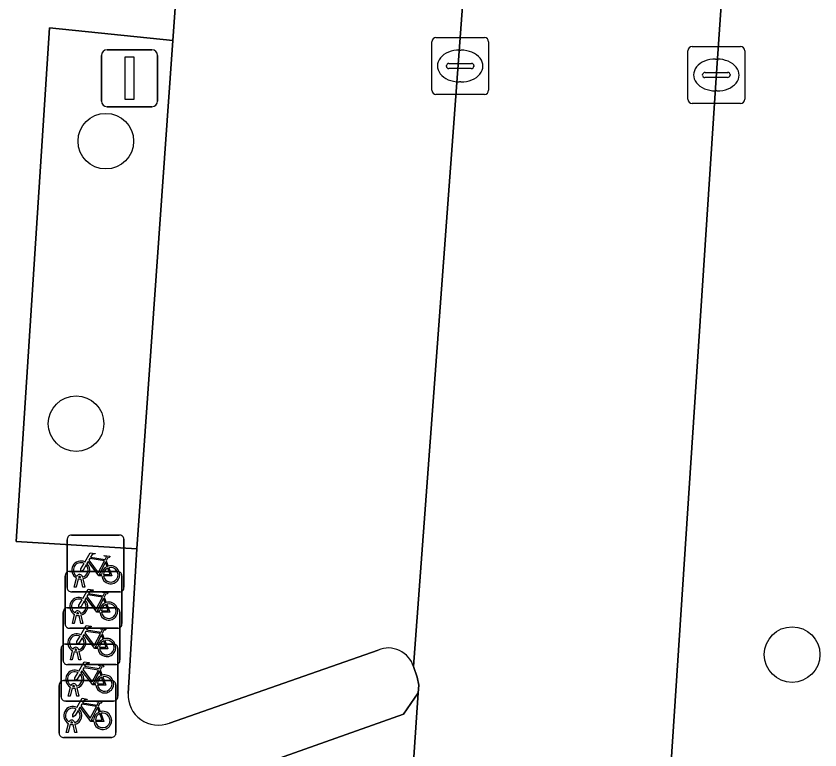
# Model space of a CAD drawing. Extents: x 159960 to 160866, y 382700 to 383354.
# Drawn here: x 160569.89 to 160584.04, y 382841.09 to 382854.01 of the extents above; entities that cross this region are included whole.
import ezdxf

# ---------------------------------------------------------------- set-up
doc = ezdxf.new("R2010")
doc.units = 0
for name, color, linetype in [('IMGEO_Boom', 7, 'Continuous'), ('IMGEO_Fietsenrek', 7, 'Continuous'), ('IMGEO_Groenvoorziening', 7, 'Continuous'), ('IMGEO_Kolk', 7, 'Continuous'), ('IMGEO_Lichtmast', 7, 'Continuous'), ('IMGEO_Parkeervlak_open', 7, 'Continuous'), ('IMGEO_Rijbaan_lokaal_open', 7, 'Continuous'), ('IMGEO_Voetpad_open', 7, 'Continuous')]:
    doc.layers.add(name, color=color, linetype=linetype)

msp = doc.modelspace()

# ---------------------------------------------------------------- linework, layer by layer
at = {"layer": 'IMGEO_Boom'}
for centre in [(160571.47, 382851.805), (160570.947, 382846.834), (160583.547, 382842.771)]:
    msp.add_circle(centre, 0.489, dxfattribs=at)
at = {"layer": 'IMGEO_Fietsenrek'}
for p, q in [((160570.789, 382843.949), (160570.789, 382844.79)), ((160570.789, 382844.79), (160570.789, 382843.949)), ((160570.864, 382844.874), (160571.705, 382844.874)), ((160571.705, 382844.874), (160570.864, 382844.874)), ((160571.789, 382844.799), (160571.789, 382843.958)), ((160571.789, 382843.958), (160571.789, 382844.799)), ((160571.476, 382844.423), (160571.512, 382844.328)), ((160570.829, 382844.234), (160571.67, 382844.234)), ((160571.67, 382844.234), (160570.829, 382844.234)), ((160570.754, 382843.309), (160570.754, 382844.15)), ((160570.754, 382844.15), (160570.754, 382843.309)), ((160570.916, 382843.958), (160570.955, 382844.118)), ((160570.985, 382844.106), (160570.95, 382843.958)), ((160571.027, 382844.13), (160571.026, 382844.134)), ((160571.068, 382843.958), (160571.034, 382844.1)), ((160571.058, 382844.141), (160571.059, 382844.134)), ((160571.066, 382844.104), (160571.101, 382843.958)), ((160571.754, 382844.159), (160571.754, 382843.318)), ((160571.754, 382843.318), (160571.754, 382844.159)), ((160570.95, 382843.958), (160570.916, 382843.958)), ((160571.101, 382843.958), (160571.068, 382843.958)), ((160571.714, 382843.874), (160570.873, 382843.874)), ((160570.873, 382843.874), (160571.714, 382843.874)), ((160571.441, 382843.783), (160571.477, 382843.688)), ((160570.719, 382842.669), (160570.719, 382843.51)), ((160570.719, 382843.51), (160570.719, 382842.669)), ((160570.794, 382843.594), (160571.635, 382843.594)), ((160571.635, 382843.594), (160570.794, 382843.594)), ((160570.992, 382843.49), (160570.991, 382843.494)), ((160571.023, 382843.501), (160571.024, 382843.494)), ((160571.719, 382843.519), (160571.719, 382842.678)), ((160571.719, 382842.678), (160571.719, 382843.519)), ((160570.881, 382843.318), (160570.92, 382843.478)), ((160570.95, 382843.466), (160570.915, 382843.318)), ((160571.033, 382843.318), (160570.999, 382843.46)), ((160571.031, 382843.464), (160571.066, 382843.318)), ((160571.679, 382843.234), (160570.838, 382843.234)), ((160570.838, 382843.234), (160571.679, 382843.234)), ((160570.915, 382843.318), (160570.881, 382843.318)), ((160571.066, 382843.318), (160571.033, 382843.318)), ((160571.406, 382843.143), (160571.442, 382843.048)), ((160570.758, 382842.954), (160571.599, 382842.954)), ((160571.599, 382842.954), (160570.758, 382842.954)), ((160570.683, 382842.029), (160570.683, 382842.87)), ((160570.683, 382842.87), (160570.683, 382842.029)), ((160570.846, 382842.678), (160570.885, 382842.838)), ((160570.915, 382842.826), (160570.88, 382842.678)), ((160570.957, 382842.85), (160570.956, 382842.854)), ((160570.998, 382842.678), (160570.964, 382842.82)), ((160570.988, 382842.861), (160570.989, 382842.854)), ((160570.996, 382842.824), (160571.031, 382842.678)), ((160571.683, 382842.879), (160571.683, 382842.038)), ((160571.683, 382842.038), (160571.683, 382842.879)), ((160570.88, 382842.678), (160570.846, 382842.678)), ((160571.031, 382842.678), (160570.998, 382842.678)), ((160571.644, 382842.594), (160570.803, 382842.594)), ((160570.803, 382842.594), (160571.644, 382842.594)), ((160571.37, 382842.503), (160571.406, 382842.408)), ((160570.648, 382841.388), (160570.648, 382842.229)), ((160570.648, 382842.229), (160570.648, 382841.388)), ((160570.723, 382842.313), (160571.564, 382842.313)), ((160571.564, 382842.313), (160570.723, 382842.313)), ((160570.921, 382842.21), (160570.92, 382842.214)), ((160570.952, 382842.221), (160570.953, 382842.214)), ((160571.648, 382842.238), (160571.648, 382841.397)), ((160571.648, 382841.397), (160571.648, 382842.238)), ((160570.81, 382842.038), (160570.849, 382842.198)), ((160570.879, 382842.186), (160570.844, 382842.038)), ((160570.962, 382842.038), (160570.928, 382842.18)), ((160570.96, 382842.184), (160570.995, 382842.038)), ((160571.608, 382841.954), (160570.767, 382841.954)), ((160570.767, 382841.954), (160571.608, 382841.954)), ((160570.844, 382842.038), (160570.81, 382842.038)), ((160570.995, 382842.038), (160570.962, 382842.038)), ((160571.335, 382841.862), (160571.371, 382841.767)), ((160570.775, 382841.397), (160570.814, 382841.557)), ((160570.844, 382841.545), (160570.809, 382841.397)), ((160570.886, 382841.569), (160570.885, 382841.573)), ((160570.927, 382841.397), (160570.893, 382841.539)), ((160570.917, 382841.58), (160570.918, 382841.573)), ((160570.925, 382841.543), (160570.96, 382841.397)), ((160570.809, 382841.397), (160570.775, 382841.397)), ((160570.96, 382841.397), (160570.927, 382841.397)), ((160571.573, 382841.313), (160570.732, 382841.313)), ((160570.732, 382841.313), (160571.573, 382841.313))]:
    msp.add_line(p, q, dxfattribs=at)
for points in [[(160571.102, 382844.4), (160571.197, 382844.564), (160571.283, 382844.55), (160571.285, 382844.541), (160571.229, 382844.53), (160571.202, 382844.485), (160571.458, 382844.444)], [(160571.458, 382844.444), (160571.483, 382844.493), (160571.477, 382844.497), (160571.454, 382844.501), (160571.442, 382844.508), (160571.441, 382844.511), (160571.443, 382844.516), (160571.538, 382844.501), (160571.54, 382844.491), (160571.53, 382844.478), (160571.518, 382844.472), (160571.504, 382844.478), (160571.476, 382844.423)], [(160571.123, 382844.348), (160571.071, 382844.258), (160571.031, 382844.233), (160571.032, 382844.28), (160571.087, 382844.374)], [(160571.398, 382844.156), (160571.348, 382844.156), (160571.157, 382844.407), (160571.138, 382844.375)], [(160571.445, 382844.419), (160571.188, 382844.46), (160571.171, 382844.431), (160571.338, 382844.211), (160571.445, 382844.419)], [(160571.493, 382844.321), (160571.463, 382844.398), (160571.354, 382844.18), (160571.397, 382844.18)], [(160571.427, 382844.18), (160571.547, 382844.179), (160571.503, 382844.293)], [(160571.523, 382844.3), (160571.578, 382844.155), (160571.428, 382844.155)], [(160571.067, 382843.76), (160571.162, 382843.924), (160571.248, 382843.91), (160571.25, 382843.901), (160571.194, 382843.89), (160571.167, 382843.845), (160571.423, 382843.804)], [(160571.363, 382843.516), (160571.313, 382843.516), (160571.122, 382843.767), (160571.103, 382843.735)], [(160571.41, 382843.779), (160571.153, 382843.82), (160571.136, 382843.791), (160571.303, 382843.571), (160571.41, 382843.779)], [(160571.423, 382843.804), (160571.448, 382843.853), (160571.442, 382843.857), (160571.419, 382843.861), (160571.407, 382843.868), (160571.406, 382843.871), (160571.408, 382843.876), (160571.503, 382843.861), (160571.505, 382843.851), (160571.495, 382843.838), (160571.483, 382843.832), (160571.469, 382843.838), (160571.441, 382843.783)], [(160571.088, 382843.708), (160571.036, 382843.618), (160570.996, 382843.593), (160570.997, 382843.64), (160571.052, 382843.734)], [(160571.458, 382843.681), (160571.428, 382843.758), (160571.319, 382843.54), (160571.362, 382843.54)], [(160571.392, 382843.54), (160571.512, 382843.539), (160571.468, 382843.653)], [(160571.488, 382843.66), (160571.543, 382843.515), (160571.393, 382843.515)], [(160571.032, 382843.12), (160571.127, 382843.284), (160571.213, 382843.27), (160571.215, 382843.261), (160571.159, 382843.25), (160571.132, 382843.205), (160571.388, 382843.164)], [(160571.388, 382843.164), (160571.413, 382843.213), (160571.407, 382843.217), (160571.384, 382843.221), (160571.372, 382843.228), (160571.371, 382843.231), (160571.373, 382843.236), (160571.468, 382843.221), (160571.47, 382843.211), (160571.46, 382843.198), (160571.448, 382843.192), (160571.434, 382843.198), (160571.406, 382843.143)], [(160571.053, 382843.068), (160571.001, 382842.978), (160570.961, 382842.953), (160570.962, 382843), (160571.017, 382843.094)], [(160571.328, 382842.876), (160571.278, 382842.876), (160571.087, 382843.127), (160571.068, 382843.095)], [(160571.375, 382843.139), (160571.118, 382843.18), (160571.101, 382843.151), (160571.268, 382842.931), (160571.375, 382843.139)], [(160571.423, 382843.041), (160571.393, 382843.118), (160571.284, 382842.9), (160571.327, 382842.9)], [(160571.357, 382842.9), (160571.477, 382842.899), (160571.433, 382843.013)], [(160571.453, 382843.02), (160571.508, 382842.875), (160571.358, 382842.875)], [(160570.996, 382842.48), (160571.091, 382842.644), (160571.177, 382842.63), (160571.179, 382842.621), (160571.123, 382842.61), (160571.096, 382842.565), (160571.352, 382842.524)], [(160571.339, 382842.499), (160571.082, 382842.54), (160571.065, 382842.511), (160571.232, 382842.291), (160571.339, 382842.499)], [(160571.352, 382842.524), (160571.377, 382842.573), (160571.371, 382842.577), (160571.348, 382842.581), (160571.336, 382842.588), (160571.335, 382842.591), (160571.337, 382842.596), (160571.432, 382842.581), (160571.434, 382842.571), (160571.424, 382842.558), (160571.412, 382842.552), (160571.398, 382842.558), (160571.37, 382842.503)], [(160571.017, 382842.428), (160570.965, 382842.338), (160570.925, 382842.313), (160570.926, 382842.36), (160570.981, 382842.454)], [(160571.292, 382842.236), (160571.242, 382842.236), (160571.051, 382842.487), (160571.032, 382842.455)], [(160571.387, 382842.401), (160571.357, 382842.478), (160571.248, 382842.26), (160571.291, 382842.26)], [(160571.321, 382842.26), (160571.441, 382842.259), (160571.397, 382842.373)], [(160571.417, 382842.38), (160571.472, 382842.235), (160571.322, 382842.235)], [(160570.961, 382841.839), (160571.056, 382842.003), (160571.142, 382841.989), (160571.144, 382841.98), (160571.088, 382841.969), (160571.061, 382841.924), (160571.317, 382841.883)], [(160571.317, 382841.883), (160571.342, 382841.932), (160571.336, 382841.936), (160571.313, 382841.94), (160571.301, 382841.947), (160571.3, 382841.95), (160571.302, 382841.955), (160571.397, 382841.94), (160571.399, 382841.93), (160571.389, 382841.917), (160571.377, 382841.911), (160571.363, 382841.917), (160571.335, 382841.862)], [(160570.982, 382841.787), (160570.93, 382841.697), (160570.89, 382841.672), (160570.891, 382841.719), (160570.946, 382841.813)], [(160571.257, 382841.595), (160571.207, 382841.595), (160571.016, 382841.846), (160570.997, 382841.814)], [(160571.304, 382841.858), (160571.047, 382841.899), (160571.03, 382841.87), (160571.197, 382841.65), (160571.304, 382841.858)], [(160571.352, 382841.76), (160571.322, 382841.837), (160571.213, 382841.619), (160571.256, 382841.619)], [(160571.286, 382841.619), (160571.406, 382841.618), (160571.362, 382841.732)], [(160571.382, 382841.739), (160571.437, 382841.594), (160571.287, 382841.594)]]:
    msp.add_lwpolyline(points, dxfattribs=at)
for centre, radius, start, end in [((160570.867, 382844.796), 0.0779, 92.4484, 184.2845), ((160570.867, 382844.796), 0.0779, 92.4484, 184.2845), ((160571.711, 382844.796), 0.0779, 2.4484, 94.2845), ((160571.711, 382844.796), 0.0779, 2.4484, 94.2845), ((160571.029, 382844.259), 0.159, 62.6766, 242.1369), ((160571.029, 382844.259), 0.129, 63.3192, 238.903), ((160571.029, 382844.259), 0.129, 283.6043, 43.4302), ((160571.029, 382844.259), 0.159, 283.5766, 46.6042), ((160571.556, 382844.175), 0.159, 187.0065, 105.7708), ((160570.832, 382844.156), 0.0779, 92.4484, 184.2845), ((160570.832, 382844.156), 0.0779, 92.4484, 184.2845), ((160571.556, 382844.175), 0.159, 113.3408, 178.3217), ((160571.556, 382844.175), 0.129, 113.923, 177.9556), ((160571.556, 382844.175), 0.129, 188.6715, 104.5883), ((160571.676, 382844.156), 0.0779, 2.4484, 94.2845), ((160571.676, 382844.156), 0.0779, 2.4484, 94.2845), ((160571.009, 382844.13), 0.0499, 12.8025, 158.6934), ((160571.029, 382844.259), 0.159, 253.9967, 271.7867), ((160571.009, 382844.13), 0.0174, 12.8025, 163.4502), ((160571.029, 382844.259), 0.129, 253.415, 269.0204), ((160570.867, 382843.952), 0.0779, 182.4484, 274.2845), ((160570.867, 382843.952), 0.0779, 182.4484, 274.2845), ((160571.711, 382843.952), 0.0779, 272.4484, 4.2845), ((160571.711, 382843.952), 0.0779, 272.4484, 4.2845), ((160570.994, 382843.619), 0.159, 62.6766, 242.1369), ((160570.994, 382843.619), 0.129, 63.3192, 238.903), ((160570.994, 382843.619), 0.129, 283.6043, 43.4302), ((160570.994, 382843.619), 0.159, 283.5766, 46.6042), ((160571.521, 382843.535), 0.159, 113.3408, 178.3217), ((160571.521, 382843.535), 0.159, 187.0065, 105.7708), ((160571.521, 382843.535), 0.129, 113.923, 177.9556), ((160571.521, 382843.535), 0.129, 188.6715, 104.5883), ((160570.797, 382843.516), 0.0779, 92.4484, 184.2845), ((160570.797, 382843.516), 0.0779, 92.4484, 184.2845), ((160570.974, 382843.49), 0.0499, 12.8025, 158.6934), ((160570.974, 382843.49), 0.0174, 12.8025, 163.4502), ((160570.994, 382843.619), 0.129, 253.415, 269.0204), ((160571.641, 382843.516), 0.0779, 2.4484, 94.2845), ((160571.641, 382843.516), 0.0779, 2.4484, 94.2845), ((160570.994, 382843.619), 0.159, 253.9967, 271.7867), ((160570.832, 382843.312), 0.0779, 182.4484, 274.2845), ((160570.832, 382843.312), 0.0779, 182.4484, 274.2845), ((160571.676, 382843.312), 0.0779, 272.4484, 4.2845), ((160571.676, 382843.312), 0.0779, 272.4484, 4.2845), ((160570.959, 382842.979), 0.159, 62.6766, 242.1369), ((160570.959, 382842.979), 0.129, 63.3192, 238.903), ((160570.959, 382842.979), 0.129, 283.6043, 43.4302), ((160570.959, 382842.979), 0.159, 283.5766, 46.6042), ((160570.761, 382842.876), 0.0779, 92.4484, 184.2845), ((160570.761, 382842.876), 0.0779, 92.4484, 184.2845), ((160571.486, 382842.895), 0.159, 113.3408, 178.3217), ((160571.486, 382842.895), 0.159, 187.0065, 105.7708), ((160571.486, 382842.895), 0.129, 113.923, 177.9556), ((160571.486, 382842.895), 0.129, 188.6715, 104.5883), ((160571.605, 382842.876), 0.0779, 2.4484, 94.2845), ((160571.605, 382842.876), 0.0779, 2.4484, 94.2845), ((160570.939, 382842.85), 0.0499, 12.8025, 158.6934), ((160570.959, 382842.979), 0.159, 253.9967, 271.7867), ((160570.939, 382842.85), 0.0174, 12.8025, 163.4502), ((160570.959, 382842.979), 0.129, 253.415, 269.0204), ((160570.797, 382842.672), 0.0779, 182.4484, 274.2845), ((160570.797, 382842.672), 0.0779, 182.4484, 274.2845), ((160571.641, 382842.672), 0.0779, 272.4484, 4.2845), ((160571.641, 382842.672), 0.0779, 272.4484, 4.2845), ((160570.923, 382842.339), 0.159, 62.6766, 242.1369), ((160570.923, 382842.339), 0.129, 63.3192, 238.903), ((160570.923, 382842.339), 0.129, 283.6043, 43.4302), ((160570.923, 382842.339), 0.159, 283.5766, 46.6042), ((160571.45, 382842.255), 0.159, 113.3408, 178.3217), ((160571.45, 382842.255), 0.159, 187.0065, 105.7708), ((160571.45, 382842.255), 0.129, 113.923, 177.9556), ((160571.45, 382842.255), 0.129, 188.6715, 104.5883), ((160570.726, 382842.235), 0.0779, 92.4484, 184.2845), ((160570.726, 382842.235), 0.0779, 92.4484, 184.2845), ((160570.903, 382842.21), 0.0499, 12.8025, 158.6934), ((160570.903, 382842.21), 0.0174, 12.8025, 163.4502), ((160570.923, 382842.339), 0.129, 253.415, 269.0204), ((160571.57, 382842.235), 0.0779, 2.4484, 94.2845), ((160571.57, 382842.235), 0.0779, 2.4484, 94.2845), ((160570.923, 382842.339), 0.159, 253.9967, 271.7867), ((160570.761, 382842.032), 0.0779, 182.4484, 274.2845), ((160570.761, 382842.032), 0.0779, 182.4484, 274.2845), ((160571.605, 382842.032), 0.0779, 272.4484, 4.2845), ((160571.605, 382842.032), 0.0779, 272.4484, 4.2845), ((160570.888, 382841.698), 0.159, 62.6766, 242.1369), ((160570.888, 382841.698), 0.129, 63.3192, 238.903), ((160570.888, 382841.698), 0.129, 283.6043, 43.4302), ((160570.888, 382841.698), 0.159, 283.5766, 46.6042), ((160571.415, 382841.614), 0.159, 113.3408, 178.3217), ((160571.415, 382841.614), 0.159, 187.0065, 105.7708), ((160571.415, 382841.614), 0.129, 113.923, 177.9556), ((160571.415, 382841.614), 0.129, 188.6715, 104.5883), ((160570.868, 382841.569), 0.0499, 12.8025, 158.6934), ((160570.888, 382841.698), 0.159, 253.9967, 271.7867), ((160570.868, 382841.569), 0.0174, 12.8025, 163.4502), ((160570.888, 382841.698), 0.129, 253.415, 269.0204), ((160570.726, 382841.391), 0.0779, 182.4484, 274.2845), ((160570.726, 382841.391), 0.0779, 182.4484, 274.2845), ((160571.57, 382841.391), 0.0779, 272.4484, 4.2845), ((160571.57, 382841.391), 0.0779, 272.4484, 4.2845)]:
    msp.add_arc(centre, radius, start, end, dxfattribs=at)
at = {"layer": 'IMGEO_Groenvoorziening'}
msp.add_lwpolyline([(160583.19, 382867.146), (160582.21, 382852.92), (160581.061, 382835.448), (160580.128, 382822.251)], dxfattribs=at)
msp.add_lwpolyline([(160572.014, 382844.633), (160572.648, 382853.575), (160570.482, 382853.799), (160569.891, 382844.76)], close=True, dxfattribs=at)
at = {"layer": 'IMGEO_Kolk'}
for p, q in [((160577.205, 382852.702), (160577.205, 382853.554)), ((160577.28, 382853.628), (160578.132, 382853.628)), ((160578.206, 382853.554), (160578.206, 382852.702)), ((160577.693, 382853.408), (160577.718, 382853.408)), ((160581.713, 382852.544), (160581.713, 382853.396)), ((160581.788, 382853.47), (160582.64, 382853.47)), ((160582.714, 382853.396), (160582.714, 382852.544)), ((160582.201, 382853.25), (160582.226, 382853.25)), ((160577.464, 382853.122), (160577.464, 382853.134)), ((160577.507, 382853.171), (160577.905, 382853.171)), ((160577.948, 382853.134), (160577.948, 382853.122)), ((160577.902, 382853.085), (160577.504, 382853.085)), ((160581.972, 382852.964), (160581.972, 382852.976)), ((160582.015, 382853.013), (160582.413, 382853.013)), ((160582.456, 382852.976), (160582.456, 382852.964)), ((160577.716, 382852.848), (160577.691, 382852.848)), ((160582.41, 382852.927), (160582.012, 382852.927)), ((160582.224, 382852.69), (160582.199, 382852.69)), ((160578.132, 382852.628), (160577.28, 382852.628)), ((160582.64, 382852.47), (160581.788, 382852.47))]:
    msp.add_line(p, q, dxfattribs=at)
for points in [[(160577.205, 382852.702), (160577.205, 382853.554)], [(160577.28, 382853.628), (160578.132, 382853.628)], [(160578.206, 382853.554), (160578.206, 382852.702)], [(160581.713, 382852.544), (160581.713, 382853.396)], [(160581.788, 382853.47), (160582.64, 382853.47)], [(160582.714, 382853.396), (160582.714, 382852.544)], [(160578.132, 382852.628), (160577.28, 382852.628)], [(160582.64, 382852.47), (160581.788, 382852.47)]]:
    msp.add_lwpolyline(points, dxfattribs=at)
for centre, radius, start, end in [((160577.282, 382853.552), 0.0765, 91.552, 178.448), ((160577.282, 382853.552), 0.0765, 91.552, 178.448), ((160578.13, 382853.552), 0.0765, 1.552, 88.448), ((160578.13, 382853.552), 0.0765, 1.552, 88.448), ((160581.79, 382853.394), 0.0765, 91.552, 178.448), ((160581.79, 382853.394), 0.0765, 91.552, 178.448), ((160582.638, 382853.394), 0.0765, 1.552, 88.448), ((160582.638, 382853.394), 0.0765, 1.552, 88.448), ((160577.504, 382853.131), 0.0403, 85.8775, 175.7526), ((160577.501, 382853.121), 0.0366, 178.938, 274.7102), ((160577.905, 382853.128), 0.043, 264.8664, 352.4533), ((160577.909, 382853.133), 0.0386, 1.7309, 96.639), ((160582.012, 382852.973), 0.0403, 85.8775, 175.7526), ((160582.009, 382852.963), 0.0366, 178.938, 274.7102), ((160582.413, 382852.97), 0.043, 264.8664, 352.4533), ((160582.417, 382852.975), 0.0386, 1.7309, 96.639), ((160577.282, 382852.704), 0.0765, 181.552, 268.448), ((160577.282, 382852.704), 0.0765, 181.552, 268.448), ((160578.13, 382852.704), 0.0765, 271.552, 358.448), ((160578.13, 382852.704), 0.0765, 271.552, 358.448), ((160581.79, 382852.546), 0.0765, 181.552, 268.448), ((160581.79, 382852.546), 0.0765, 181.552, 268.448), ((160582.638, 382852.546), 0.0765, 271.552, 358.448), ((160582.638, 382852.546), 0.0765, 271.552, 358.448)]:
    msp.add_arc(centre, radius, start, end, dxfattribs=at)
for centre, major_axis, ratio, start_param, end_param in [((160577.692, 382853.128), (-0.387, 0.002), 0.722429, 4.712389, 7.853982), ((160577.717, 382853.128), (-0.39, 0.002), 0.717154, 1.570796, 4.712389), ((160582.2, 382852.97), (-0.387, 0.002), 0.722429, 4.712389, 7.853982), ((160582.225, 382852.97), (-0.39, 0.002), 0.717154, 1.570796, 4.712389)]:
    msp.add_ellipse(centre, major_axis=major_axis, ratio=ratio, start_param=start_param, end_param=end_param, dxfattribs=at)
at = {"layer": 'IMGEO_Lichtmast'}
for p, q in [((160571.492, 382853.412), (160572.282, 382853.412)), ((160572.282, 382853.412), (160571.492, 382853.412)), ((160571.392, 382852.512), (160571.392, 382853.312)), ((160571.392, 382853.312), (160571.392, 382852.512)), ((160572.382, 382853.312), (160572.382, 382852.512)), ((160572.382, 382852.512), (160572.382, 382853.312)), ((160572.282, 382852.412), (160571.492, 382852.412)), ((160571.492, 382852.412), (160572.282, 382852.412))]:
    msp.add_line(p, q, dxfattribs=at)
msp.add_lwpolyline([(160571.812, 382853.287), (160571.962, 382853.287), (160571.962, 382852.537), (160571.812, 382852.537), (160571.812, 382853.287)], dxfattribs=at)
for centre, start, end in [((160571.492, 382853.312), 90, 180), ((160571.492, 382853.312), 90, 180), ((160572.282, 382853.312), 0, 90), ((160572.282, 382853.312), 360, 90), ((160571.492, 382852.512), 180, 270), ((160571.492, 382852.512), 180, 270), ((160572.282, 382852.512), 270, 0), ((160572.282, 382852.512), 270, 0)]:
    msp.add_arc(centre, 0.1, start, end, dxfattribs=at)
at = {"layer": 'IMGEO_Parkeervlak_open'}
for points in [[(160576.885, 382842.559), (160578.195, 382860.194), (160577.972, 382859.864)], [(160572.862, 382857.414), (160572.778, 382855.373), (160572.648, 382853.575), (160572.014, 382844.633), (160571.863, 382842.084)], [(160572.588, 382841.565), (160576.262, 382842.851)], [(160575.773, 382824.441), (160576.969, 382842.095), (160576.708, 382841.725), (160572.228, 382840.132)]]:
    msp.add_lwpolyline(points, dxfattribs=at)
for centre, radius, start, end in [((160576.441, 382842.422), 0.465, 17.1205, 112.6546), ((160572.393, 382842.058), 0.53, 177.2235, 291.5816)]:
    msp.add_arc(centre, radius, start, end, dxfattribs=at)
at = {"layer": 'IMGEO_Rijbaan_lokaal_open'}
for points in [[(160580.128, 382822.251), (160581.061, 382835.448), (160582.21, 382852.92), (160583.19, 382867.146)], [(160578.556, 382866.228), (160578.195, 382860.194), (160576.885, 382842.559), (160576.95, 382842.375), (160576.978, 382842.231), (160576.969, 382842.095), (160575.773, 382824.441), (160571.215, 382816.48)]]:
    msp.add_lwpolyline(points, dxfattribs=at)
at = {"layer": 'IMGEO_Voetpad_open'}
for points in [[(160571.863, 382842.084), (160572.014, 382844.633), (160569.891, 382844.76), (160570.482, 382853.799), (160572.648, 382853.575), (160572.778, 382855.373), (160570.589, 382855.637), (160572.294, 382880.565)], [(160576.262, 382842.851), (160572.588, 382841.565)], [(160572.228, 382840.132), (160576.708, 382841.725), (160576.969, 382842.095), (160576.978, 382842.231), (160576.95, 382842.375), (160576.885, 382842.559)]]:
    msp.add_lwpolyline(points, dxfattribs=at)
for centre, radius, start, end in [((160576.441, 382842.422), 0.465, 17.1205, 112.6546), ((160572.393, 382842.058), 0.53, 177.2235, 291.5816)]:
    msp.add_arc(centre, radius, start, end, dxfattribs=at)

doc.saveas('drawing.dxf')
